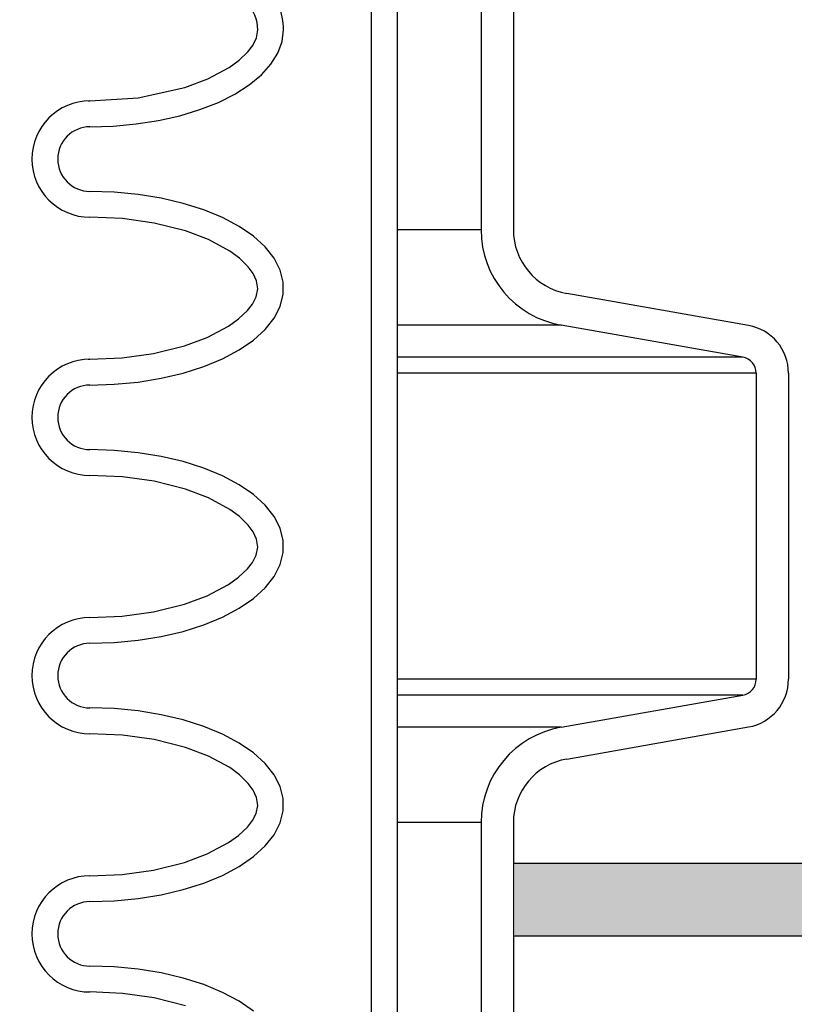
# Model space of a CAD drawing. Extents: x -169 to 6736, y -208 to 3022.
# Tile 294 of 656: x 1606.24 to 1609.24, y 977.75 to 981.56. Entities that reach past the tile are written whole.
import ezdxf

# ---------------------------------------------------------------- set-up
doc = ezdxf.new("R2010")
doc.units = 0
doc.header["$MEASUREMENT"] = 0
doc.header["$PDSIZE"] = 1
doc.layers.get('DEFPOINTS').update_dxf_attribs({"linetype": 'CONTINUOUS'})
for name, color, linetype in [('CONCRETE-HATCH', 2, 'CONTINUOUS'), ('DIM', 3, 'CONTINUOUS'), ('PEAGRAVEL-HATCH', 3, 'CONTINUOUS'), ('SPILL-BUCKET', 1, 'CONTINUOUS'), ('TANK-SLAB', 6, 'CONTINUOUS')]:
    doc.layers.add(name, color=color, linetype=linetype)
doc.styles.add('SIMPLEX', font='simplex')
doc.dimstyles.new('DIM64', dxfattribs={"dimscale": 64, "dimtxt": 0.09375, "dimasz": 0.09375, "dimexe": 0.0625, "dimexo": 0.0625, "dimgap": 0.046875, "dimtad": 1, "dimdec": 4, "dimzin": 3, "dimdsep": 46, "dimlunit": 4, "dimtxsty": 'SIMPLEX', "dimcen": 0, "dimclrd": 256, "dimclre": 256, "dimclrt": 256, "dimadec": 0, "dimazin": 0, "dimtfac": 1, "dimtdec": 4, "dimtmove": 0, "dimatfit": 3, "dimfxl": 1, "dimfrac": 2, "dimtolj": 1, "dimtzin": 0, "dimarcsym": 0})

# ---------------------------------------------------------------- blocks, each defined once
blk = doc.blocks.new('*D109')
at = {"layer": 'DEFPOINTS', "color": 0, "transparency": 16777216}
for p in [(1368.5861, 978.296), (2031.8114, 978.0147), (1368.5861, 700.5233)]:
    blk.add_point(p, dxfattribs=at)
at = {"layer": 'DIM', "lineweight": -2, "transparency": 16777216}
for p, q in [((1368.5861, 974.296), (1368.5861, 696.5233)), ((2031.8114, 974.0147), (2031.8114, 696.5233)), ((2025.8114, 700.5233), (1374.5861, 700.5233))]:
    blk.add_line(p, q, dxfattribs=at)
at = {"layer": 'DIM', "transparency": 16777216}
for points in [[(1374.5861, 701.5233), (1374.5861, 699.5233), (1368.5861, 700.5233)], [(2025.8114, 701.5233), (2025.8114, 699.5233), (2031.8114, 700.5233)]]:
    blk.add_solid(points, dxfattribs=at)
at = {"layer": 'DIM', "transparency": 16777216, "insert": (1700.1988, 708.0947), "char_height": 6, "attachment_point": 5, "style": 'SIMPLEX'}
blk.add_mtext('\\A1;55\'-3 1/4" (F.V. TANK SLAB)', dxfattribs=at)

msp = doc.modelspace()

# ---------------------------------------------------------------- hatches: boundary and pattern name
at = {"layer": 'CONCRETE-HATCH'}
h = msp.add_hatch(dxfattribs=at)
h.set_pattern_fill('AR-CONC', color=256, scale=2.67, style=0)
h.set_pattern_definition([(50, (-520.67, 11.739), (19.15085, -1.67548), [2.0025, -22.0275]), (355, (-520.67, 11.739), (-3.70466, 20.08353), [1.602, -17.622]), (100.4514, (-519.074, 11.6), (15.44619, 18.40805), [1.70186, -18.7205]), (46.1842, (-520.67, 17.08), (28.49534, -4.41936), [3.00375, -33.04125]), (96.6356, (-518.296, 16.71), (24.95547, 26.00897), [2.5528, -28.08076]), (351.1842, (-520.67, 17.08), (24.95547, 26.00897), [2.403, -26.433]), (21, (-518, 15.744), (15.93742, -10.74992), [2.0025, -22.0275]), (326, (-518, 15.744), (6.49652, 19.3615), [1.602, -17.622]), (71.4514, (-516.672, 14.848), (22.43394, 8.61158), [1.70186, -18.7205]), (37.5, (-520.6704, 11.739), (0.324668, 8.888266), [0, -17.4084, 0, -17.889, 0, -17.68875]), (7.5, (-520.67, 11.739), (7.023957, 10.530793), [0, -10.1994, 0, -17.0079, 0, -6.74175]), (327.5, (-526.6245, 11.739), (14.25306, -0.602215), [0, -6.675, 0, -20.826, 0, -27.6345]), (317.5, (-529.294, 11.739), (15.57107, 2.6728), [0, -8.6775, 0, -13.8306, 0, -19.6245])])
h.paths.add_polyline_path([(1607.21759, 984.5961), (1623.65723, 984.5961), (1623.65723, 977.93159), (1607.21759, 977.93159)])
at = {"layer": 'PEAGRAVEL-HATCH'}
h = msp.add_hatch(dxfattribs=at)
h.set_pattern_fill('AR-SAND', color=256, scale=7.5, style=0)
h.set_pattern_definition([(37.5, (-490.613, 45.845), (-0.47245, 14.45118), [0, -11.4, 0, -12.75, 0, -12.1875]), (7.5, (-490.613, 45.845), (13.27333, 21.1661), [0, -6.15, 0, -10.275, 0, -3.9375]), (327.5, (-499.838, 45.845), (23.356064, 0.04244), [0, -3.75, 0, -13.5, 0, -17.625]), (317.5, (-499.838, 45.845), (22.54595, 6.58257), [0, -1.875, 0, -8.85, 0, -10.125])])
h.paths.add_polyline_path([(1603.39476, 960.7742), (1603.4722, 961.96392), (1607.83923, 963.30445), (1608.15089, 965.17744), (1608.15089, 966.77867), (1609.17195, 967.21286), (1609.17195, 978.01471), (1628.06794, 978.01471), (1628.13726, 973.7036), (1635.17853, 973.7036), (1635.17228, 935.26579), (1603.26373, 935.26579)])
h.paths.add_polyline_path([(1603.26349, 934.26579), (1635.17228, 934.26579), (1635.17853, 916.52404), (1634.27933, 915.87484), (1634.27933, 915.52404), (1632.67228, 915.52328), (1631.67228, 917.52328), (1626.67228, 917.52328), (1625.67228, 915.52328), (1616.17228, 915.52328), (1615.17228, 917.52328), (1610.17228, 917.52328), (1609.17228, 915.52328), (1604.18512, 915.52328), (1604.18512, 915.87408), (1603.53592, 916.52328), (1603.26349, 916.52328)])
at = {"layer": 'TANK-SLAB'}
msp.add_hatch(color=256, dxfattribs=at).paths.add_polyline_path([(1608.15725, 978.01471), (1608.15725, 978.29596), (1626.32252, 978.29596), (1626.32252, 978.01471)])

# ---------------------------------------------------------------- linework, layer by layer
at = {"layer": 'SPILL-BUCKET', "color": 1, "linetype": 'Continuous'}
for p, q in [((1607.60189, 969.88498), (1607.60189, 984.08254)), ((1607.70182, 969.88498), (1607.70182, 984.08254)), ((1608.02597, 981.60081), (1608.02597, 980.74812)), ((1608.15089, 981.60081), (1608.15089, 980.74812)), ((1607.15614, 981.49027), (1607.16154, 981.5214)), ((1607.25601, 981.47623), (1607.26147, 981.5214)), ((1607.12284, 981.43633), (1607.14214, 981.46174)), ((1607.14214, 981.46174), (1607.15614, 981.49027)), ((1607.23969, 981.43172), (1607.25601, 981.47623)), ((1607.08899, 981.40386), (1607.12284, 981.43633)), ((1607.21277, 981.38852), (1607.23969, 981.43172)), ((1607.05098, 981.37631), (1607.08899, 981.40386)), ((1607.17562, 981.34725), (1607.21277, 981.38852)), ((1606.96763, 981.33177), (1607.05098, 981.37631)), ((1607.1288, 981.30852), (1607.17562, 981.34725)), ((1606.87928, 981.29896), (1606.96763, 981.33177)), ((1607.07298, 981.2729), (1607.1288, 981.30852)), ((1606.69809, 981.25884), (1606.87928, 981.29896)), ((1607.00899, 981.2409), (1607.07298, 981.2729)), ((1606.50597, 981.24659), (1606.51199, 981.24659)), ((1606.51199, 981.24659), (1606.69809, 981.25884)), ((1606.93774, 981.21299), (1607.00899, 981.2409)), ((1606.77776, 981.17101), (1606.86029, 981.18958)), ((1606.86029, 981.18958), (1606.93774, 981.21299)), ((1606.51199, 981.14666), (1606.60232, 981.14939)), ((1606.60232, 981.14939), (1606.69135, 981.15755)), ((1606.69135, 981.15755), (1606.77776, 981.17101)), ((1606.60592, 980.89387), (1606.51199, 980.89683)), ((1606.69837, 980.88505), (1606.60592, 980.89387)), ((1606.78789, 980.87051), (1606.69837, 980.88505)), ((1606.87305, 980.85047), (1606.78789, 980.87051)), ((1606.95252, 980.82526), (1606.87305, 980.85047)), ((1607.02504, 980.79526), (1606.95252, 980.82526)), ((1606.63735, 980.79147), (1606.51199, 980.7969)), ((1606.76116, 980.77418), (1606.63735, 980.79147)), ((1606.88242, 980.74354), (1606.76116, 980.77418)), ((1607.08948, 980.76095), (1607.02504, 980.79526)), ((1606.97039, 980.71055), (1606.88242, 980.74354)), ((1607.1448, 980.72288), (1607.08948, 980.76095)), ((1607.05312, 980.66578), (1606.97039, 980.71055)), ((1607.19014, 980.68164), (1607.1448, 980.72288)), ((1607.09117, 980.63782), (1607.05312, 980.66578)), ((1607.22479, 980.63789), (1607.19014, 980.68164)), ((1607.12493, 980.60475), (1607.09117, 980.63782)), ((1607.2482, 980.5923), (1607.22479, 980.63789)), ((1607.14383, 980.57886), (1607.12493, 980.60475)), ((1607.15706, 980.55006), (1607.14383, 980.57886)), ((1607.25999, 980.54561), (1607.2482, 980.5923)), ((1607.1615, 980.51929), (1607.15706, 980.55006)), ((1607.25999, 980.49855), (1607.25999, 980.54561)), ((1607.15531, 980.48876), (1607.1615, 980.51929)), ((1609.06095, 980.37802), (1608.35734, 980.50209)), ((1607.14088, 980.46053), (1607.15531, 980.48876)), ((1607.2482, 980.45186), (1607.25999, 980.49855)), ((1607.08713, 980.40307), (1607.1214, 980.4354)), ((1607.1214, 980.4354), (1607.14088, 980.46053)), ((1607.22479, 980.40628), (1607.2482, 980.45186)), ((1607.04881, 980.3756), (1607.08713, 980.40307)), ((1607.19014, 980.36252), (1607.22479, 980.40628)), ((1606.96588, 980.33168), (1607.04881, 980.3756)), ((1607.1448, 980.32128), (1607.19014, 980.36252)), ((1609.03926, 980.255), (1608.33564, 980.37907)), ((1606.87799, 980.29924), (1606.96588, 980.33168)), ((1607.08948, 980.28321), (1607.1448, 980.32128)), ((1606.75819, 980.26939), (1606.87799, 980.29924)), ((1607.02504, 980.24891), (1607.08948, 980.28321)), ((1606.50551, 980.24727), (1606.51199, 980.24727)), ((1606.51199, 980.24727), (1606.63611, 980.25256)), ((1606.63611, 980.25256), (1606.75819, 980.26939)), ((1606.95252, 980.21891), (1607.02504, 980.24891)), ((1606.87305, 980.19369), (1606.95252, 980.21891)), ((1606.60592, 980.1503), (1606.69837, 980.15911)), ((1606.69837, 980.15911), (1606.78789, 980.17366)), ((1606.78789, 980.17366), (1606.87305, 980.19369)), ((1609.09087, 980.1935), (1609.09087, 979.00897)), ((1609.21579, 980.1935), (1609.21579, 979.00897)), ((1606.51199, 980.14734), (1606.60592, 980.1503)), ((1606.60592, 979.89456), (1606.51199, 979.89751)), ((1606.69837, 979.88574), (1606.60592, 979.89456)), ((1606.78789, 979.87119), (1606.69837, 979.88574)), ((1606.87305, 979.85116), (1606.78789, 979.87119)), ((1606.95252, 979.82594), (1606.87305, 979.85116)), ((1607.02504, 979.79594), (1606.95252, 979.82594)), ((1606.63735, 979.79215), (1606.51199, 979.79758)), ((1606.76116, 979.77487), (1606.63735, 979.79215)), ((1607.08948, 979.76164), (1607.02504, 979.79594)), ((1606.88242, 979.74422), (1606.76116, 979.77487)), ((1606.97039, 979.71123), (1606.88242, 979.74422)), ((1607.1448, 979.72356), (1607.08948, 979.76164)), ((1607.05312, 979.66646), (1606.97039, 979.71123)), ((1607.19014, 979.68233), (1607.1448, 979.72356)), ((1607.09117, 979.6385), (1607.05312, 979.66646)), ((1607.22479, 979.63857), (1607.19014, 979.68233)), ((1607.12493, 979.60544), (1607.09117, 979.6385)), ((1607.2482, 979.59299), (1607.22479, 979.63857)), ((1607.14383, 979.57955), (1607.12493, 979.60544)), ((1607.25999, 979.5463), (1607.2482, 979.59299)), ((1607.15706, 979.55075), (1607.14383, 979.57955)), ((1607.1615, 979.51998), (1607.15706, 979.55075)), ((1607.15531, 979.48944), (1607.1615, 979.51998)), ((1607.25999, 979.49924), (1607.25999, 979.5463)), ((1607.14088, 979.46122), (1607.15531, 979.48944)), ((1607.2482, 979.45255), (1607.25999, 979.49924)), ((1607.08713, 979.40375), (1607.1214, 979.43608)), ((1607.1214, 979.43608), (1607.14088, 979.46122)), ((1607.22479, 979.40697), (1607.2482, 979.45255)), ((1607.04881, 979.37628), (1607.08713, 979.40375)), ((1607.19014, 979.36321), (1607.22479, 979.40697)), ((1606.96588, 979.33237), (1607.04881, 979.37628)), ((1607.1448, 979.32197), (1607.19014, 979.36321)), ((1606.87799, 979.29992), (1606.96588, 979.33237)), ((1607.08948, 979.28389), (1607.1448, 979.32197)), ((1606.75819, 979.27007), (1606.87799, 979.29992)), ((1607.02504, 979.24959), (1607.08948, 979.28389)), ((1606.51199, 979.24796), (1606.63611, 979.25324)), ((1606.63611, 979.25324), (1606.75819, 979.27007)), ((1606.95252, 979.21959), (1607.02504, 979.24959)), ((1606.87305, 979.19438), (1606.95252, 979.21959)), ((1606.69837, 979.15979), (1606.78789, 979.17434)), ((1606.78789, 979.17434), (1606.87305, 979.19438)), ((1606.51199, 979.14802), (1606.60592, 979.15098)), ((1606.60592, 979.15098), (1606.69837, 979.15979)), ((1608.33564, 978.82339), (1609.03926, 978.94746)), ((1606.60592, 978.89524), (1606.51199, 978.89819)), ((1606.69837, 978.88642), (1606.60592, 978.89524)), ((1606.78789, 978.87188), (1606.69837, 978.88642)), ((1606.87305, 978.85184), (1606.78789, 978.87188)), ((1606.95252, 978.82662), (1606.87305, 978.85184)), ((1607.02504, 978.79663), (1606.95252, 978.82662)), ((1606.63735, 978.79283), (1606.51199, 978.79826)), ((1606.76116, 978.77555), (1606.63735, 978.79283)), ((1607.08948, 978.76232), (1607.02504, 978.79663)), ((1608.35734, 978.70038), (1609.06095, 978.82444)), ((1606.88242, 978.7449), (1606.76116, 978.77555)), ((1607.1448, 978.72425), (1607.08948, 978.76232)), ((1606.97039, 978.71192), (1606.88242, 978.7449)), ((1607.05312, 978.66715), (1606.97039, 978.71192)), ((1607.19014, 978.68301), (1607.1448, 978.72425)), ((1607.22479, 978.63925), (1607.19014, 978.68301)), ((1607.09117, 978.63918), (1607.05312, 978.66715)), ((1607.12493, 978.60612), (1607.09117, 978.63918)), ((1607.2482, 978.59367), (1607.22479, 978.63925)), ((1607.14383, 978.58023), (1607.12493, 978.60612)), ((1607.15706, 978.55143), (1607.14383, 978.58023)), ((1607.25999, 978.54698), (1607.2482, 978.59367)), ((1607.15531, 978.49012), (1607.1615, 978.52066)), ((1607.1615, 978.52066), (1607.15706, 978.55143)), ((1607.25999, 978.49992), (1607.25999, 978.54698)), ((1607.14088, 978.4619), (1607.15531, 978.49012)), ((1607.2482, 978.45323), (1607.25999, 978.49992)), ((1607.1214, 978.43677), (1607.14088, 978.4619)), ((1607.22479, 978.40765), (1607.2482, 978.45323)), ((1608.02597, 978.45434), (1608.02597, 976.75085)), ((1608.15089, 978.45434), (1608.15089, 976.75085)), ((1607.08713, 978.40444), (1607.1214, 978.43677)), ((1607.19014, 978.36389), (1607.22479, 978.40765)), ((1606.96588, 978.33305), (1607.04881, 978.37696)), ((1607.04881, 978.37696), (1607.08713, 978.40444)), ((1606.87799, 978.30061), (1606.96588, 978.33305)), ((1607.1448, 978.32265), (1607.19014, 978.36389)), ((1606.75819, 978.27076), (1606.87799, 978.30061)), ((1607.08948, 978.28458), (1607.1448, 978.32265)), ((1606.51199, 978.24864), (1606.63611, 978.25392)), ((1606.63611, 978.25392), (1606.75819, 978.27076)), ((1607.02504, 978.25027), (1607.08948, 978.28458)), ((1606.87305, 978.19506), (1606.95252, 978.22028)), ((1606.95252, 978.22028), (1607.02504, 978.25027)), ((1606.78789, 978.17502), (1606.87305, 978.19506)), ((1606.51199, 978.14871), (1606.60592, 978.15166)), ((1606.60592, 978.15166), (1606.69837, 978.16048)), ((1606.69837, 978.16048), (1606.78789, 978.17502)), ((1606.60592, 977.89592), (1606.51199, 977.89888)), ((1606.69837, 977.8871), (1606.60592, 977.89592)), ((1606.78789, 977.87256), (1606.69837, 977.8871)), ((1606.87305, 977.85252), (1606.78789, 977.87256)), ((1606.95252, 977.82731), (1606.87305, 977.85252)), ((1606.63735, 977.79352), (1606.51199, 977.79894)), ((1607.02504, 977.79731), (1606.95252, 977.82731)), ((1607.08948, 977.763), (1607.02504, 977.79731)), ((1606.76116, 977.77623), (1606.63735, 977.79352)), ((1606.88242, 977.74559), (1606.76116, 977.77623)), ((1607.1448, 977.72493), (1607.08948, 977.763))]:
    msp.add_line(p, q, dxfattribs=at)
at = {"layer": 'SPILL-BUCKET', "color": 7}
for p, q in [((1608.02597, 980.74812), (1607.70182, 980.74812)), ((1608.33564, 980.37907), (1607.70182, 980.37907)), ((1609.03926, 980.255), (1607.70182, 980.255)), ((1609.09087, 980.1935), (1607.70182, 980.1935)), ((1609.09087, 979.00897), (1607.70182, 979.00897)), ((1609.03926, 978.94746), (1607.70182, 978.94746)), ((1608.33564, 978.82339), (1607.70182, 978.82339)), ((1608.02597, 978.45434), (1607.70182, 978.45434))]:
    msp.add_line(p, q, dxfattribs=at)
at = {"layer": 'SPILL-BUCKET', "color": 1, "linetype": 'Continuous'}
for centre, radius, start, end in [((1607.01164, 981.5214), 0.24983, 0, 45), ((1607.01164, 981.5214), 0.1499, 0, 45), ((1606.51199, 981.02174), 0.22485, 90, 270), ((1606.51199, 981.02174), 0.12491, 90, 270), ((1608.40072, 980.74812), 0.37474, 180, 260), ((1608.40072, 980.74812), 0.24983, 180, 260), ((1609.02841, 980.1935), 0.18737, 0, 80), ((1606.51199, 980.02243), 0.22485, 90, 270), ((1609.02841, 980.1935), 0.06246, 0, 80), ((1606.51199, 980.02243), 0.12491, 90, 270), ((1606.51199, 979.02311), 0.22485, 90, 270), ((1606.51199, 979.02311), 0.12491, 90, 270), ((1609.02841, 979.00897), 0.06246, 280, 0), ((1609.02841, 979.00897), 0.18737, 280, 0), ((1608.40072, 978.45434), 0.37474, 100, 180), ((1608.40072, 978.45434), 0.24983, 100, 180), ((1606.51199, 978.02379), 0.22485, 90, 270), ((1606.51199, 978.02379), 0.12491, 90, 270)]:
    msp.add_arc(centre, radius, start, end, dxfattribs=at)
at = {"layer": 'TANK-SLAB'}
for p, q in [((1626.31988, 978.29596), (1608.15089, 978.29596)), ((1626.31988, 978.01471), (1608.15089, 978.01471))]:
    msp.add_line(p, q, dxfattribs=at)

# ---------------------------------------------------------------- dimensions: what is measured, and where the dimension line sits
at = {"layer": 'DIM'}
dim = msp.add_linear_dim(base=(1368.58612, 700.52328), p1=(2031.81144, 978.01471), p2=(1368.58612, 978.29596), angle=180, text='<> (F.V. TANK SLAB)', dimstyle='DIM64', dxfattribs=at)
dim.commit()
dim.dimension.update_dxf_attribs({"geometry": '*D109', "text_midpoint": (1700.19878, 708.09471)})

doc.saveas('drawing.dxf')
